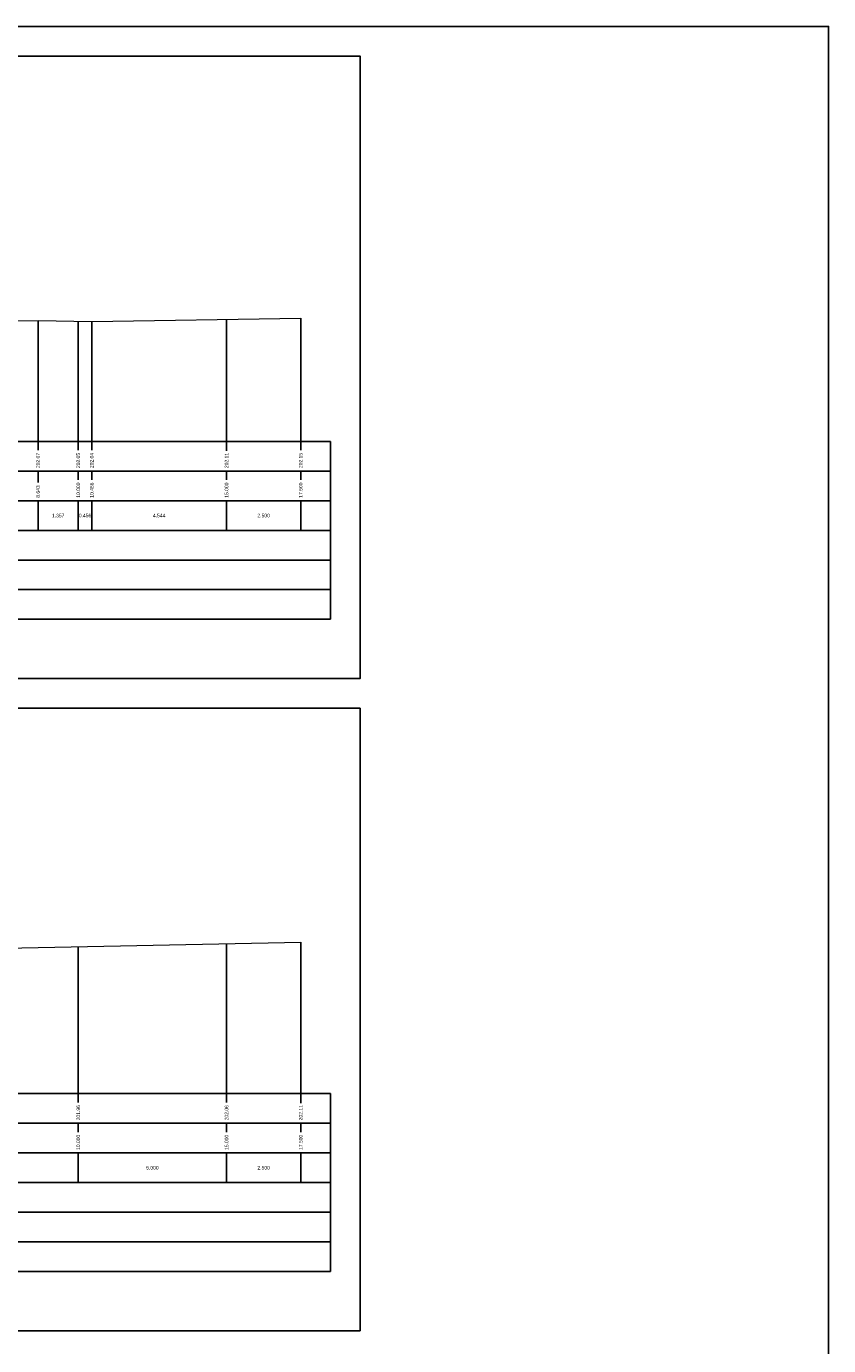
# Model space of a CAD drawing. Extents: x 1616800 to 1632437, y 2248456 to 2251974.
# Tile 363 of 399: x 1622582 to 1622853, y 2250229 to 2250674. Entities that reach past the tile are written whole.
import ezdxf
from ezdxf.enums import TextEntityAlignment as Align

# ---------------------------------------------------------------- set-up
doc = ezdxf.new("R2010")
doc.units = 0
doc.header["$LTSCALE"] = 2
for name, color, linetype in [('X-PAP-PL_PT_1_Construction', 7, 'CONTINUOUS'), ('X-PAP-PL_PT_1_MiseEnPage', 7, 'CONTINUOUS'), ('X-PAP-PL_PT_1_Rappel', 7, 'CONTINUOUS'), ('X-PAP-PL_PT_1_Textes', 7, 'CONTINUOUS'), ('X-PAP-PL_PT_1_TN', 7, 'CONTINUOUS')]:
    doc.layers.add(name, color=color, linetype=linetype)
doc.styles.add('ARIAL-GRAS', font='arial.ttf')

msp = doc.modelspace()

# ---------------------------------------------------------------- linework, layer by layer
at = {"layer": 'X-PAP-PL_PT_1_Construction'}
for p, q in [((1622229.528, 2250534.0711), (1622684.528, 2250534.0711)), ((1622684.528, 2250474.0711), (1622684.528, 2250534.0711)), ((1622684.528, 2250524.0711), (1622229.528, 2250524.0711)), ((1622684.528, 2250514.0711), (1622229.528, 2250514.0711)), ((1622684.528, 2250504.0711), (1622229.528, 2250504.0711)), ((1622684.528, 2250494.0711), (1622229.528, 2250494.0711)), ((1622684.528, 2250484.0711), (1622229.528, 2250484.0711)), ((1622229.528, 2250474.0711), (1622684.528, 2250474.0711)), ((1622229.528, 2250314.0711), (1622684.528, 2250314.0711)), ((1622684.528, 2250254.0711), (1622684.528, 2250314.0711)), ((1622684.528, 2250304.0711), (1622229.528, 2250304.0711)), ((1622684.528, 2250294.0711), (1622229.528, 2250294.0711)), ((1622684.528, 2250284.0711), (1622229.528, 2250284.0711)), ((1622684.528, 2250274.0711), (1622229.528, 2250274.0711)), ((1622684.528, 2250264.0711), (1622229.528, 2250264.0711)), ((1622229.528, 2250254.0711), (1622684.528, 2250254.0711))]:
    msp.add_line(p, q, dxfattribs=at)
at = {"layer": 'X-PAP-PL_PT_1_Construction', "color": 95}
for p, q in [((1622585.9627, 2250531.1224), (1622585.9627, 2250534.0711)), ((1622599.528, 2250531.1314), (1622599.528, 2250534.0711)), ((1622604.0831, 2250531.1175), (1622604.0831, 2250534.0711)), ((1622649.528, 2250530.8907), (1622649.528, 2250534.0711)), ((1622674.528, 2250531.1314), (1622674.528, 2250534.0711)), ((1622585.9627, 2250520.1901), (1622585.9627, 2250524.0711)), ((1622599.528, 2250521.1183), (1622599.528, 2250524.0711)), ((1622604.0831, 2250521.1216), (1622604.0831, 2250524.0711)), ((1622649.528, 2250521.1183), (1622649.528, 2250524.0711)), ((1622674.528, 2250521.1183), (1622674.528, 2250524.0711)), ((1622585.9627, 2250504.0711), (1622585.9627, 2250514.0711)), ((1622599.528, 2250504.0711), (1622599.528, 2250514.0711)), ((1622604.0831, 2250504.0711), (1622604.0831, 2250514.0711)), ((1622649.528, 2250504.0711), (1622649.528, 2250514.0711)), ((1622674.528, 2250504.0711), (1622674.528, 2250514.0711)), ((1622599.528, 2250311.1216), (1622599.528, 2250314.0711)), ((1622649.528, 2250311.1216), (1622649.528, 2250314.0711)), ((1622674.528, 2250310.8907), (1622674.528, 2250314.0711)), ((1622599.528, 2250301.1183), (1622599.528, 2250304.0711)), ((1622649.528, 2250301.1183), (1622649.528, 2250304.0711)), ((1622674.528, 2250301.1183), (1622674.528, 2250304.0711)), ((1622599.528, 2250284.0711), (1622599.528, 2250294.0711)), ((1622649.528, 2250284.0711), (1622649.528, 2250294.0711)), ((1622674.528, 2250284.0711), (1622674.528, 2250294.0711))]:
    msp.add_line(p, q, dxfattribs=at)
at = {"layer": 'X-PAP-PL_PT_1_Construction', "flags": 128}
for points in [[(1622189.528, 2250664.0711), (1622694.528, 2250664.0711), (1622694.528, 2250454.0711), (1622189.528, 2250454.0711)], [(1622189.528, 2250444.0711), (1622694.528, 2250444.0711), (1622694.528, 2250234.0711), (1622189.528, 2250234.0711)]]:
    msp.add_lwpolyline(points, close=True, dxfattribs=at)
at = {"layer": 'X-PAP-PL_PT_1_MiseEnPage', "flags": 128}
msp.add_lwpolyline([(1621664.528, 2250674.0711), (1622852.528, 2250674.0711), (1622852.528, 2249834.0711), (1621664.528, 2249834.0711)], close=True, dxfattribs=at)
at = {"layer": 'X-PAP-PL_PT_1_Rappel', "color": 95, "linetype": 'Continuous'}
for p, q in [((1622585.9627, 2250534.0711), (1622585.9627, 2250574.8094)), ((1622599.528, 2250534.0711), (1622599.528, 2250574.5733)), ((1622604.0831, 2250534.0711), (1622604.0831, 2250574.494)), ((1622649.528, 2250534.0711), (1622649.528, 2250575.2117)), ((1622674.528, 2250534.0711), (1622674.528, 2250575.6065)), ((1622674.528, 2250314.0711), (1622674.528, 2250365.2082)), ((1622599.528, 2250314.0711), (1622599.528, 2250363.6645)), ((1622649.528, 2250314.0711), (1622649.528, 2250364.6936))]:
    msp.add_line(p, q, dxfattribs=at)
at = {"layer": 'X-PAP-PL_PT_1_TN', "color": 95, "linetype": 'Continuous', "lineweight": 0, "flags": 128}
for points in [[(1622309.528, 2250571.5625), (1622404.5844, 2250572.1699), (1622421.7921, 2250572.6918), (1622443.2759, 2250572.9727), (1622499.528, 2250573.6968), (1622499.528, 2250573.6968), (1622585.9627, 2250574.8094), (1622604.0831, 2250574.494), (1622674.528, 2250575.6065)], [(1622309.528, 2250356.4326), (1622334.6958, 2250357.3698), (1622363.4576, 2250357.6948), (1622432.942, 2250360.1749), (1622490.6347, 2250361.554), (1622499.528, 2250361.7033), (1622499.528, 2250361.7033), (1622525.1151, 2250362.1329), (1622674.528, 2250365.2082)]]:
    msp.add_lwpolyline(points, dxfattribs=at)

# ---------------------------------------------------------------- texts
at = {"layer": 'X-PAP-PL_PT_1_Textes', "color": 7, "style": 'ARIAL-GRAS'}
for s, p in [('202.07', (1622585.9627, 2250525.0711)), ('202.05', (1622599.528, 2250525.0711)), ('202.04', (1622604.0831, 2250525.0711)), ('202.11', (1622649.528, 2250525.0711)), ('202.15', (1622674.528, 2250525.0711)), ('8.643', (1622585.9627, 2250515.0711)), ('10.000', (1622599.528, 2250515.0711)), ('10.456', (1622604.0831, 2250515.0711)), ('15.000', (1622649.528, 2250515.0711)), ('17.500', (1622674.528, 2250515.0711)), ('201.96', (1622599.528, 2250305.0711)), ('202.06', (1622649.528, 2250305.0711)), ('202.11', (1622674.528, 2250305.0711)), ('10.000', (1622599.528, 2250295.0711)), ('15.000', (1622649.528, 2250295.0711)), ('17.500', (1622674.528, 2250295.0711))]:
    msp.add_text(s, height=1.2, rotation=90, dxfattribs=at).set_placement(p, align=Align.MIDDLE_LEFT)
for s, p in [('1.357', (1622592.7453, 2250509.0711)), ('0.456', (1622601.8055, 2250509.0711)), ('4.544', (1622626.8055, 2250509.0711)), ('2.500', (1622662.028, 2250509.0711)), ('5.000', (1622624.528, 2250289.0711)), ('2.500', (1622662.028, 2250289.0711))]:
    msp.add_text(s, height=1.2, dxfattribs=at).set_placement(p, align=Align.MIDDLE_CENTER)

doc.saveas('drawing.dxf')
